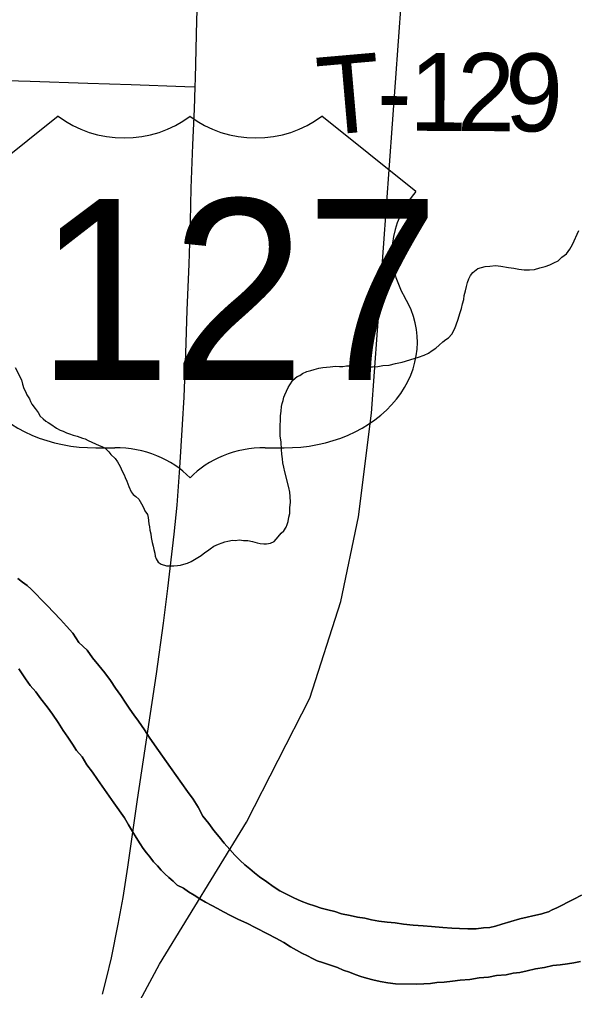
# Model space of a CAD drawing. Extents: x 2.1 to 73.9, y 4 to 26.
# Drawn here: x 44.0631 to 44.2667, y 22.0307 to 22.3847 of the extents above; entities that cross this region are included whole.
import ezdxf

# ---------------------------------------------------------------- set-up
doc = ezdxf.new("R2010")
doc.units = 0
for name, color, linetype in [('GM_X_County_Road', 7, 'Continuous'), ('GM_X_Major_River', 7, 'Continuous'), ('GM_X_Minor_River', 7, 'Continuous'), ('GM_X_Rail_Line', 7, 'Continuous'), ('GM_X_Township_Road_Text', 7, 'Continuous'), ('GM_X_US_Location', 7, 'Continuous'), ('GM_X_US_Route', 7, 'Continuous'), ('GM_X_US_Shield', 7, 'Continuous')]:
    doc.layers.add(name, color=color, linetype=linetype)

msp = doc.modelspace()

# ---------------------------------------------------------------- linework, layer by layer
at = {"layer": 'GM_X_County_Road'}
msp.add_lwpolyline([(43.87654, 22.368), (43.89134, 22.36761), (43.91589, 22.36695), (43.93267, 22.36645), (43.95162, 22.36577), (43.95938, 22.36552), (43.97026, 22.36514), (43.98982, 22.3645), (44.00007, 22.36416), (44.01125, 22.36384), (44.02865, 22.36335), (44.04542, 22.36273), (44.06698, 22.36211), (44.08797, 22.36138), (44.10382, 22.36093), (44.1234, 22.36019), (44.12722, 22.36005)], dxfattribs=at)
at = {"layer": 'GM_X_Major_River'}
for points in [[(44.25357, 22.05865), (44.25204, 22.05829), (44.25032, 22.05794), (44.24823, 22.0574), (44.24555, 22.05687), (44.23906, 22.05489), (44.23676, 22.05417), (44.23466, 22.05363), (44.23238, 22.05348), (44.22971, 22.05314), (44.22667, 22.05319), (44.22363, 22.05324), (44.22078, 22.05347), (44.21755, 22.05371), (44.21337, 22.05397), (44.21033, 22.05421), (44.20672, 22.05446), (44.20311, 22.05489), (44.20008, 22.05532), (44.19723, 22.05556), (44.19419, 22.05599), (44.19153, 22.05641), (44.18907, 22.05702), (44.18642, 22.05744), (44.18376, 22.05806), (44.18054, 22.05868), (44.17808, 22.05948), (44.17562, 22.06009), (44.17315, 22.0607), (44.17069, 22.0615), (44.16842, 22.06229), (44.16578, 22.06328), (44.16313, 22.06447), (44.16068, 22.06565), (44.15804, 22.06702), (44.15559, 22.06858), (44.15334, 22.07033), (44.1507, 22.07208), (44.14882, 22.07363), (44.14713, 22.07499), (44.14526, 22.07654), (44.14357, 22.07808), (44.1417, 22.08001), (44.13983, 22.08213), (44.13777, 22.08445), (44.13591, 22.08676), (44.13404, 22.08907), (44.13218, 22.09157), (44.12994, 22.09426), (44.12828, 22.09752), (44.12642, 22.1004), (44.12437, 22.10328), (44.12233, 22.10617), (44.12028, 22.10905), (44.11823, 22.11193), (44.11228, 22.1202), (44.11042, 22.12308), (44.10875, 22.12577), (44.10652, 22.12884), (44.10484, 22.13115), (44.10335, 22.13326), (44.10168, 22.13576), (44.10001, 22.13826), (44.09815, 22.14095), (44.09629, 22.14364), (44.09424, 22.14652), (44.092, 22.14922), (44.08976, 22.15192), (44.08772, 22.1548), (44.08472, 22.15751), (44.08249, 22.16096), (44.08025, 22.16347), (44.078, 22.16598), (44.07557, 22.16848), (44.07314, 22.171), (44.07108, 22.17312), (44.06902, 22.17524), (44.06734, 22.17698), (44.06584, 22.17833), (44.06414, 22.1795), (44.06245, 22.18086)], [(44.06245, 22.18086), (44.06414, 22.1795), (44.06584, 22.17833), (44.06734, 22.17698), (44.06902, 22.17524), (44.07108, 22.17312), (44.07314, 22.171), (44.07557, 22.16848), (44.078, 22.16598), (44.08025, 22.16347), (44.08249, 22.16096), (44.08472, 22.15751), (44.08772, 22.1548), (44.08976, 22.15192), (44.092, 22.14922), (44.09424, 22.14652), (44.09629, 22.14364), (44.09815, 22.14095), (44.10001, 22.13826), (44.10168, 22.13576), (44.10335, 22.13326), (44.10484, 22.13115), (44.10652, 22.12884), (44.10875, 22.12577), (44.11042, 22.12308), (44.11228, 22.1202), (44.11823, 22.11193), (44.12028, 22.10905), (44.12233, 22.10617), (44.12437, 22.10328), (44.12642, 22.1004), (44.12828, 22.09752), (44.12994, 22.09426), (44.13218, 22.09157), (44.13404, 22.08907), (44.13591, 22.08676), (44.13777, 22.08445), (44.13983, 22.08213), (44.1417, 22.08001), (44.14357, 22.07808), (44.14526, 22.07654), (44.14713, 22.07499), (44.14882, 22.07363), (44.1507, 22.07208), (44.15334, 22.07033), (44.15559, 22.06858), (44.15804, 22.06702), (44.16068, 22.06565), (44.16313, 22.06447), (44.16578, 22.06328), (44.16842, 22.06229), (44.17069, 22.0615), (44.17315, 22.0607), (44.17562, 22.06009), (44.17808, 22.05948), (44.18054, 22.05868), (44.18376, 22.05806), (44.18642, 22.05744), (44.18907, 22.05702), (44.19153, 22.05641), (44.19419, 22.05599), (44.19723, 22.05556), (44.20008, 22.05532), (44.20311, 22.05489), (44.20672, 22.05446), (44.21033, 22.05421), (44.21337, 22.05397), (44.21755, 22.05371), (44.22078, 22.05347), (44.22363, 22.05324), (44.22667, 22.05319), (44.22971, 22.05314), (44.23238, 22.05348), (44.23466, 22.05363), (44.23676, 22.05417), (44.23906, 22.05489), (44.24555, 22.05687), (44.24823, 22.0574), (44.25032, 22.05794), (44.25204, 22.05829), (44.25357, 22.05865)], [(44.06289, 22.14798), (44.0653, 22.14433), (44.06697, 22.14183), (44.06903, 22.13952), (44.07089, 22.13702), (44.07313, 22.13413), (44.07518, 22.13144), (44.07722, 22.12837), (44.07908, 22.12549), (44.08075, 22.12299), (44.08242, 22.12049), (44.08391, 22.11819), (44.08597, 22.11587), (44.08763, 22.113), (44.08968, 22.1103), (44.09154, 22.10761), (44.09749, 22.09916), (44.1014, 22.09358), (44.10288, 22.09109), (44.10437, 22.0886), (44.10566, 22.08648), (44.10715, 22.08418), (44.10826, 22.08245), (44.10938, 22.08091), (44.11069, 22.07937), (44.11199, 22.07764), (44.11349, 22.0761), (44.1148, 22.07456), (44.11611, 22.07321), (44.11761, 22.07185), (44.11911, 22.0705), (44.12061, 22.06914), (44.12287, 22.06797), (44.12475, 22.06661), (44.12682, 22.06543), (44.12889, 22.06407), (44.13097, 22.0629), (44.13323, 22.06172), (44.13531, 22.06055), (44.13757, 22.05937), (44.14002, 22.058), (44.14304, 22.05662), (44.14606, 22.05524), (44.14927, 22.05348), (44.15361, 22.05132), (44.15663, 22.04975), (44.15946, 22.04819), (44.1619, 22.04663), (44.16417, 22.04545), (44.16605, 22.04428), (44.16813, 22.0433), (44.17001, 22.04232), (44.17171, 22.04153), (44.1736, 22.04093), (44.17587, 22.04013), (44.17909, 22.03913), (44.18117, 22.03815), (44.18344, 22.03735), (44.18552, 22.03656), (44.1876, 22.03576), (44.18968, 22.03516), (44.19195, 22.03455)], [(44.19195, 22.03455), (44.18968, 22.03516), (44.1876, 22.03576), (44.18552, 22.03656), (44.18344, 22.03735), (44.18117, 22.03815), (44.17909, 22.03913), (44.17587, 22.04013), (44.1736, 22.04093), (44.17171, 22.04153), (44.17001, 22.04232), (44.16813, 22.0433), (44.16605, 22.04428), (44.16417, 22.04545), (44.1619, 22.04663), (44.15946, 22.04819), (44.15663, 22.04975), (44.15361, 22.05132), (44.14927, 22.05348), (44.14606, 22.05524), (44.14304, 22.05662), (44.14002, 22.058), (44.13757, 22.05937), (44.13531, 22.06055), (44.13323, 22.06172), (44.13097, 22.0629), (44.12889, 22.06407), (44.12682, 22.06543), (44.12475, 22.06661), (44.12287, 22.06797), (44.12061, 22.06914), (44.11911, 22.0705), (44.11761, 22.07185), (44.11611, 22.07321), (44.1148, 22.07456), (44.11349, 22.0761), (44.11199, 22.07764), (44.11069, 22.07937), (44.10938, 22.08091), (44.10826, 22.08245), (44.10715, 22.08418), (44.10566, 22.08648), (44.10437, 22.0886), (44.10288, 22.09109), (44.1014, 22.09358), (44.09749, 22.09916), (44.09154, 22.10761), (44.08968, 22.1103), (44.08763, 22.113), (44.08597, 22.11587), (44.08391, 22.11819), (44.08242, 22.12049), (44.08075, 22.12299), (44.07908, 22.12549), (44.07722, 22.12837), (44.07518, 22.13144), (44.07313, 22.13413), (44.07089, 22.13702), (44.06903, 22.13952), (44.06697, 22.14183), (44.0653, 22.14433), (44.06289, 22.14798)], [(44.26813, 22.06544), (44.26525, 22.06397), (44.26314, 22.06286), (44.26103, 22.06176), (44.25912, 22.06084), (44.2574, 22.06011), (44.25605, 22.05937), (44.25472, 22.05901), (44.25357, 22.05865)], [(44.25357, 22.05865), (44.25472, 22.05901), (44.25605, 22.05937), (44.2574, 22.06011), (44.25912, 22.06084), (44.26103, 22.06176), (44.26314, 22.06286), (44.26525, 22.06397), (44.26813, 22.06544)], [(44.19195, 22.03455), (44.19461, 22.03394), (44.19745, 22.03352), (44.2003, 22.03309), (44.20809, 22.03296), (44.21057, 22.03311), (44.21304, 22.03327), (44.21533, 22.03361), (44.21799, 22.03376), (44.22104, 22.03409), (44.2239, 22.03442), (44.22733, 22.03475), (44.23076, 22.03526), (44.23419, 22.03559), (44.23705, 22.03611), (44.24067, 22.03643), (44.24315, 22.03696), (44.24563, 22.0373), (44.2483, 22.03783), (44.25135, 22.03854), (44.25459, 22.03906), (44.25765, 22.03977), (44.26032, 22.04011), (44.26298, 22.04045), (44.26527, 22.04079), (44.26775, 22.04132)], [(44.26775, 22.04132), (44.26527, 22.04079), (44.26298, 22.04045), (44.26032, 22.04011), (44.25765, 22.03977), (44.25459, 22.03906), (44.25135, 22.03854), (44.2483, 22.03783), (44.24563, 22.0373), (44.24315, 22.03696), (44.24067, 22.03643), (44.23705, 22.03611), (44.23419, 22.03559), (44.23076, 22.03526), (44.22733, 22.03475), (44.2239, 22.03442), (44.22104, 22.03409), (44.21799, 22.03376), (44.21533, 22.03361), (44.21304, 22.03327), (44.21057, 22.03311), (44.20809, 22.03296), (44.2003, 22.03309), (44.19745, 22.03352), (44.19461, 22.03394), (44.19195, 22.03455)]]:
    msp.add_lwpolyline(points, dxfattribs=at)
at = {"layer": 'GM_X_Minor_River'}
for points in [[(44.24908, 22.29338), (44.25098, 22.29354), (44.25289, 22.29408), (44.2548, 22.29462), (44.25652, 22.29516), (44.25805, 22.2959), (44.25959, 22.29663), (44.26094, 22.29794), (44.26267, 22.29924), (44.26384, 22.30094), (44.26482, 22.30263), (44.26718, 22.30772)], [(44.1509, 22.19368), (44.15223, 22.19347), (44.15318, 22.19346), (44.1547, 22.19381), (44.15604, 22.19436), (44.1574, 22.19605), (44.15856, 22.19736), (44.15953, 22.19829), (44.16031, 22.19961), (44.16071, 22.20055), (44.1611, 22.20169), (44.16132, 22.2032), (44.16172, 22.20453), (44.16175, 22.20662), (44.16197, 22.2087), (44.16182, 22.2108), (44.16165, 22.21232), (44.1613, 22.21403), (44.15986, 22.21976), (44.15951, 22.22147), (44.15916, 22.223), (44.15899, 22.22452), (44.15883, 22.22624), (44.15866, 22.22795), (44.15851, 22.23061), (44.15817, 22.2329), (44.1582, 22.2348), (44.15823, 22.2367), (44.15826, 22.2386), (44.15828, 22.24012), (44.1585, 22.24182), (44.15872, 22.24353), (44.15892, 22.24467), (44.15932, 22.2458), (44.15953, 22.24694), (44.15993, 22.24788), (44.16052, 22.2492), (44.16111, 22.25052), (44.16169, 22.25146), (44.16286, 22.25315), (44.1644, 22.25446), (44.16536, 22.25482), (44.16632, 22.25557), (44.16786, 22.2563), (44.16938, 22.25666), (44.17053, 22.25702), (44.17225, 22.25756), (44.17377, 22.25773), (44.17511, 22.2579), (44.17644, 22.25806), (44.17835, 22.25822), (44.17987, 22.2582), (44.18101, 22.25818), (44.18234, 22.25835), (44.18348, 22.25833), (44.18462, 22.25831), (44.18595, 22.25829), (44.18766, 22.25807), (44.18899, 22.25805), (44.19032, 22.25803), (44.19185, 22.25801), (44.19375, 22.25817), (44.19566, 22.25852), (44.19794, 22.25867), (44.20023, 22.2592), (44.20271, 22.25973), (44.20864, 22.26154), (44.21074, 22.26226), (44.21227, 22.263), (44.21362, 22.26393), (44.21497, 22.26486), (44.21612, 22.26598), (44.21747, 22.2671), (44.21863, 22.26803), (44.21959, 22.26858), (44.22075, 22.26989), (44.22192, 22.27196), (44.22232, 22.27329), (44.22312, 22.27537), (44.22372, 22.27745), (44.22432, 22.27934), (44.22473, 22.28104), (44.22513, 22.28255), (44.22535, 22.28407), (44.22575, 22.28577), (44.22616, 22.28729), (44.22656, 22.2888), (44.22696, 22.29013), (44.22755, 22.29126), (44.22852, 22.29238), (44.23025, 22.29387), (44.23159, 22.29423), (44.23293, 22.29459), (44.23464, 22.29475), (44.23674, 22.29491), (44.23864, 22.29469), (44.24148, 22.29426), (44.24338, 22.29404), (44.24528, 22.29363), (44.24717, 22.29341), (44.24908, 22.29338)], [(44.06157, 22.25783), (44.06378, 22.25323), (44.06413, 22.2517), (44.06468, 22.25018), (44.06523, 22.24903), (44.06579, 22.24788), (44.06671, 22.24634), (44.06708, 22.24539), (44.06763, 22.24443), (44.06875, 22.24289), (44.06987, 22.24135), (44.07061, 22.24001), (44.07173, 22.23904), (44.07267, 22.23827), (44.07361, 22.23768), (44.07456, 22.2371), (44.07663, 22.23573), (44.07794, 22.23495), (44.07908, 22.23455), (44.08021, 22.23396), (44.08135, 22.23357), (44.08267, 22.23316), (44.08419, 22.23276), (44.08513, 22.23236), (44.08608, 22.23197), (44.08702, 22.23176), (44.08816, 22.23118), (44.08948, 22.23058), (44.09212, 22.2294), (44.09307, 22.22901), (44.09439, 22.22841), (44.0957, 22.22706), (44.09644, 22.2261), (44.09794, 22.22456), (44.09887, 22.2234), (44.0998, 22.22168), (44.10053, 22.21996), (44.10127, 22.21861), (44.10164, 22.21766), (44.10219, 22.21632), (44.10292, 22.21441), (44.10384, 22.21249), (44.10458, 22.21153), (44.10552, 22.21075), (44.10665, 22.20979), (44.10757, 22.20806), (44.10831, 22.20672), (44.10886, 22.20557), (44.10979, 22.20423), (44.10997, 22.20308), (44.11031, 22.2008), (44.11048, 22.19965), (44.11066, 22.19851), (44.11101, 22.19718), (44.11118, 22.19584), (44.11153, 22.19394), (44.11189, 22.1926), (44.11207, 22.19146), (44.11242, 22.19012), (44.1126, 22.18898), (44.11296, 22.18802), (44.11371, 22.18687), (44.11483, 22.18609), (44.11673, 22.18549), (44.11825, 22.18547), (44.11939, 22.18545), (44.12072, 22.18562), (44.12187, 22.18579), (44.12301, 22.18615), (44.12435, 22.18651), (44.12569, 22.18706), (44.12818, 22.18854), (44.12934, 22.18928), (44.13069, 22.1904), (44.13165, 22.19095), (44.13261, 22.1917), (44.13395, 22.19262), (44.13568, 22.19336), (44.13702, 22.19391), (44.13797, 22.19427), (44.13912, 22.19444), (44.14083, 22.19479), (44.14179, 22.19478), (44.14331, 22.19494), (44.14483, 22.19473), (44.14635, 22.19471), (44.14805, 22.1943), (44.14976, 22.19389), (44.1509, 22.19368)]]:
    msp.add_lwpolyline(points, dxfattribs=at)
at = {"layer": 'GM_X_Rail_Line'}
msp.add_lwpolyline([(44.01624, 21.85997), (44.07076, 21.95948), (44.11421, 22.04032), (44.14593, 22.09204), (44.16895, 22.13725), (44.18025, 22.17245), (44.18677, 22.20331), (44.19155, 22.24113), (44.20241, 22.39195), (44.23022, 22.73533), (44.25279, 22.99625)], dxfattribs=at)
at = {"layer": 'GM_X_US_Route'}
msp.add_lwpolyline([(44.09334, 22.02935), (44.09485, 22.03507), (44.0966, 22.04266), (44.0991, 22.05485), (44.10088, 22.06465), (44.10265, 22.07571), (44.10617, 22.10033), (44.11308, 22.14614), (44.11563, 22.16462), (44.11726, 22.17727), (44.11952, 22.19705), (44.12055, 22.20757), (44.12161, 22.22122), (44.12254, 22.23705), (44.12315, 22.24699), (44.12376, 22.26283), (44.12431, 22.27868), (44.12498, 22.29545), (44.12542, 22.311), (44.12575, 22.32311), (44.12628, 22.33896), (44.12693, 22.35199), (44.12722, 22.36005), (44.12734, 22.36319), (44.12784, 22.38432), (44.12796, 22.38775)], dxfattribs=at)
at = {"layer": 'GM_X_US_Shield'}
for p, q in [((44.07723, 22.34939), (44.04289, 22.32192)), ((44.20769, 22.32192), (44.17336, 22.34939)), ((44.09096, 22.22854), (44.09783, 22.22854)), ((44.15276, 22.22854), (44.15962, 22.22854))]:
    msp.add_line(p, q, dxfattribs=at)
for centre, major_axis, start_param, end_param in [((44.10126, 22.369), (-0.03433, 0), 0.795399, 2.346194), ((44.14932, 22.369), (-0.03433, 0), 0.795399, 2.346194), ((44.24706, 22.29987), (-0.04807, 0), 5.672304, 6.727422), ((44.09042, 22.26699), (0.04807, 0), 2.702327, 4.723529), ((44.16016, 22.26699), (-0.04807, 0), 1.559657, 3.580859), ((44.09783, 22.20107), (-0.03433, 0), 3.785094, 4.712389), ((44.15276, 22.20107), (-0.03433, 0), 4.712389, 5.639684)]:
    msp.add_ellipse(centre, major_axis=major_axis, ratio=0.8, start_param=start_param, end_param=end_param, dxfattribs=at)

# ---------------------------------------------------------------- texts
at = {"layer": 'GM_X_Township_Road_Text'}
for s, rotation, p in [('T', 4.9861, (44.17301, 22.34231)), ('1', 359.7242, (44.20516, 22.34408)), ('2', 359.693, (44.22265, 22.344)), ('9', 359.6986, (44.24016, 22.3439)), ('-', 359.7814, (44.1935, 22.34413))]:
    msp.add_text(s, height=0.02841, rotation=rotation, dxfattribs=at).set_placement(p)
at = {"layer": 'GM_X_US_Location'}
for s, p in [('0', (44.12534, 22.28617)), ('/', (44.12535, 22.28617))]:
    msp.add_text(s, height=0.0000947, dxfattribs=at).set_placement(p)
msp.add_text('127', height=0.0000947, rotation=0, dxfattribs=at).set_placement((44.09621, 22.26657))
at = {"layer": 'GM_X_US_Shield'}
msp.add_text('127', height=0.065918, dxfattribs=at).set_placement((44.06935, 22.25326))

doc.saveas('drawing.dxf')
